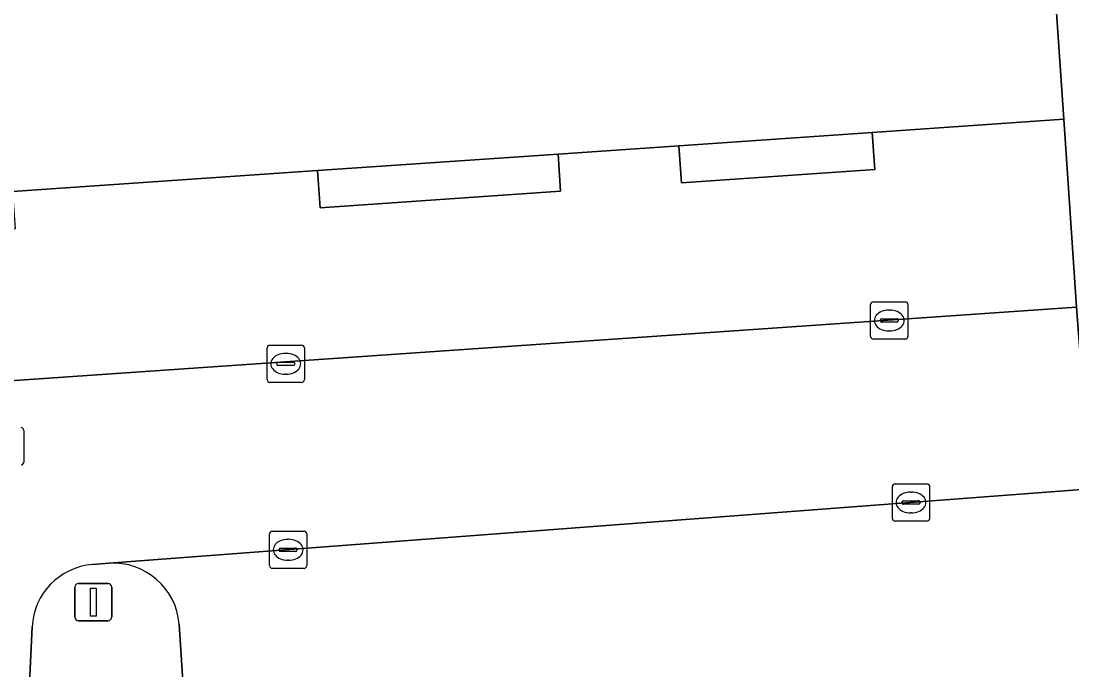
# Model space of a CAD drawing. Extents: x 161248 to 161848, y 384871 to 385383.
# Drawn here: x 161724.81 to 161753.01, y 385004.94 to 385022.34 of the extents above; entities that cross this region are included whole.
import ezdxf

# ---------------------------------------------------------------- set-up
doc = ezdxf.new("R2010")
doc.units = 0
for name, color, linetype in [('IMGEO_Kolk', 7, 'Continuous'), ('IMGEO_Lichtmast', 7, 'Continuous'), ('IMGEO_Pand', 7, 'Continuous'), ('IMGEO_Parkeervlak_open', 7, 'Continuous'), ('IMGEO_Rijbaan_lokaal_open', 7, 'Continuous'), ('IMGEO_Rioolput', 7, 'Continuous'), ('IMGEO_Voetpad_open', 7, 'Continuous')]:
    doc.layers.add(name, color=color, linetype=linetype)

msp = doc.modelspace()

# ---------------------------------------------------------------- linework, layer by layer
at = {"layer": 'IMGEO_Kolk'}
for p, q in [((161747.679, 385014.813), (161748.531, 385014.813)), ((161747.604, 385013.887), (161747.604, 385014.739)), ((161748.092, 385014.593), (161748.117, 385014.593)), ((161748.605, 385014.739), (161748.605, 385013.887)), ((161747.863, 385014.307), (161747.863, 385014.319)), ((161748.301, 385014.27), (161747.903, 385014.27)), ((161747.906, 385014.356), (161748.304, 385014.356)), ((161748.347, 385014.319), (161748.347, 385014.307)), ((161748.115, 385014.033), (161748.09, 385014.033)), ((161748.531, 385013.813), (161747.679, 385013.813)), ((161731.413, 385012.726), (161731.413, 385013.578)), ((161731.488, 385013.652), (161732.34, 385013.652)), ((161731.901, 385013.432), (161731.926, 385013.432)), ((161732.414, 385013.578), (161732.414, 385012.726)), ((161731.672, 385013.146), (161731.672, 385013.158)), ((161732.11, 385013.109), (161731.712, 385013.109)), ((161731.715, 385013.195), (161732.113, 385013.195)), ((161732.156, 385013.158), (161732.156, 385013.146)), ((161731.924, 385012.872), (161731.899, 385012.872)), ((161732.34, 385012.652), (161731.488, 385012.652)), ((161748.187, 385009.008), (161748.187, 385009.86)), ((161748.262, 385009.934), (161749.114, 385009.934)), ((161749.188, 385009.86), (161749.188, 385009.008)), ((161748.446, 385009.428), (161748.446, 385009.44)), ((161748.489, 385009.477), (161748.887, 385009.477)), ((161748.675, 385009.714), (161748.7, 385009.714)), ((161748.93, 385009.44), (161748.93, 385009.428)), ((161748.884, 385009.391), (161748.486, 385009.391)), ((161749.114, 385008.934), (161748.262, 385008.934)), ((161748.698, 385009.154), (161748.673, 385009.154)), ((161731.553, 385008.666), (161732.405, 385008.666)), ((161731.478, 385007.74), (161731.478, 385008.592)), ((161731.966, 385008.446), (161731.991, 385008.446)), ((161732.479, 385008.592), (161732.479, 385007.74)), ((161731.737, 385008.16), (161731.737, 385008.172)), ((161732.175, 385008.123), (161731.777, 385008.123)), ((161731.78, 385008.209), (161732.178, 385008.209)), ((161732.221, 385008.172), (161732.221, 385008.16)), ((161731.989, 385007.886), (161731.964, 385007.886)), ((161732.405, 385007.666), (161731.553, 385007.666))]:
    msp.add_line(p, q, dxfattribs=at)
for points in [[(161747.679, 385014.813), (161748.531, 385014.813)], [(161747.604, 385013.887), (161747.604, 385014.739)], [(161748.605, 385014.739), (161748.605, 385013.887)], [(161748.531, 385013.813), (161747.679, 385013.813)], [(161731.413, 385012.726), (161731.413, 385013.578)], [(161731.488, 385013.652), (161732.34, 385013.652)], [(161732.414, 385013.578), (161732.414, 385012.726)], [(161732.34, 385012.652), (161731.488, 385012.652)], [(161748.187, 385009.008), (161748.187, 385009.86)], [(161748.262, 385009.934), (161749.114, 385009.934)], [(161749.188, 385009.86), (161749.188, 385009.008)], [(161749.114, 385008.934), (161748.262, 385008.934)], [(161731.553, 385008.666), (161732.405, 385008.666)], [(161731.478, 385007.74), (161731.478, 385008.592)], [(161732.479, 385008.592), (161732.479, 385007.74)], [(161732.405, 385007.666), (161731.553, 385007.666)]]:
    msp.add_lwpolyline(points, dxfattribs=at)
for centre, radius, start, end in [((161747.681, 385014.737), 0.0765, 91.552, 178.448), ((161747.681, 385014.737), 0.0765, 91.552, 178.448), ((161748.529, 385014.737), 0.0765, 1.552, 88.448), ((161748.529, 385014.737), 0.0765, 1.552, 88.448), ((161747.903, 385014.316), 0.0403, 85.8775, 175.7526), ((161747.9, 385014.306), 0.0366, 178.938, 274.7102), ((161748.304, 385014.313), 0.043, 264.8664, 352.4533), ((161748.308, 385014.318), 0.0386, 1.7309, 96.639), ((161747.681, 385013.889), 0.0765, 181.552, 268.448), ((161747.681, 385013.889), 0.0765, 181.552, 268.448), ((161748.529, 385013.889), 0.0765, 271.552, 358.448), ((161748.529, 385013.889), 0.0765, 271.552, 358.448), ((161731.49, 385013.576), 0.0765, 91.552, 178.448), ((161731.49, 385013.576), 0.0765, 91.552, 178.448), ((161732.338, 385013.576), 0.0765, 1.552, 88.448), ((161732.338, 385013.576), 0.0765, 1.552, 88.448), ((161731.712, 385013.155), 0.0403, 85.8775, 175.7526), ((161731.709, 385013.145), 0.0366, 178.938, 274.7102), ((161732.113, 385013.152), 0.043, 264.8664, 352.4533), ((161732.117, 385013.157), 0.0386, 1.7309, 96.639), ((161731.49, 385012.728), 0.0765, 181.552, 268.448), ((161731.49, 385012.728), 0.0765, 181.552, 268.448), ((161732.338, 385012.728), 0.0765, 271.552, 358.448), ((161732.338, 385012.728), 0.0765, 271.552, 358.448), ((161748.264, 385009.858), 0.0765, 91.552, 178.448), ((161748.264, 385009.858), 0.0765, 91.552, 178.448), ((161749.112, 385009.858), 0.0765, 1.552, 88.448), ((161749.112, 385009.858), 0.0765, 1.552, 88.448), ((161748.486, 385009.437), 0.0403, 85.8775, 175.7526), ((161748.891, 385009.439), 0.0386, 1.7309, 96.639), ((161748.483, 385009.427), 0.0366, 178.938, 274.7102), ((161748.887, 385009.434), 0.043, 264.8664, 352.4533), ((161748.264, 385009.01), 0.0765, 181.552, 268.448), ((161748.264, 385009.01), 0.0765, 181.552, 268.448), ((161749.112, 385009.01), 0.0765, 271.552, 358.448), ((161749.112, 385009.01), 0.0765, 271.552, 358.448), ((161731.555, 385008.59), 0.0765, 91.552, 178.448), ((161731.555, 385008.59), 0.0765, 91.552, 178.448), ((161732.403, 385008.59), 0.0765, 1.552, 88.448), ((161732.403, 385008.59), 0.0765, 1.552, 88.448), ((161731.777, 385008.169), 0.0403, 85.8775, 175.7526), ((161731.774, 385008.159), 0.0366, 178.938, 274.7102), ((161732.178, 385008.166), 0.043, 264.8664, 352.4533), ((161732.182, 385008.171), 0.0386, 1.7309, 96.639), ((161731.555, 385007.742), 0.0765, 181.552, 268.448), ((161731.555, 385007.742), 0.0765, 181.552, 268.448), ((161732.403, 385007.742), 0.0765, 271.552, 358.448), ((161732.403, 385007.742), 0.0765, 271.552, 358.448)]:
    msp.add_arc(centre, radius, start, end, dxfattribs=at)
for centre, major_axis, ratio, start_param, end_param in [((161748.091, 385014.313), (-0.387, 0.002), 0.722429, 4.712389, 7.853982), ((161748.116, 385014.313), (-0.39, 0.002), 0.717154, 1.570796, 4.712389), ((161731.9, 385013.152), (-0.387, 0.002), 0.722429, 4.712389, 7.853982), ((161731.925, 385013.152), (-0.39, 0.002), 0.717154, 1.570796, 4.712389), ((161748.674, 385009.434), (-0.387, 0.002), 0.722429, 4.712389, 7.853982), ((161748.699, 385009.434), (-0.39, 0.002), 0.717154, 1.570796, 4.712389), ((161731.965, 385008.166), (-0.387, 0.002), 0.722429, 4.712389, 7.853982), ((161731.99, 385008.166), (-0.39, 0.002), 0.717154, 1.570796, 4.712389)]:
    msp.add_ellipse(centre, major_axis=major_axis, ratio=ratio, start_param=start_param, end_param=end_param, dxfattribs=at)
at = {"layer": 'IMGEO_Lichtmast'}
for p, q in [((161726.356, 385007.264), (161727.146, 385007.264)), ((161727.146, 385007.264), (161726.356, 385007.264)), ((161726.256, 385006.364), (161726.256, 385007.164)), ((161726.256, 385007.164), (161726.256, 385006.364)), ((161727.246, 385007.164), (161727.246, 385006.364)), ((161727.246, 385006.364), (161727.246, 385007.164)), ((161727.146, 385006.264), (161726.356, 385006.264)), ((161726.356, 385006.264), (161727.146, 385006.264))]:
    msp.add_line(p, q, dxfattribs=at)
msp.add_lwpolyline([(161726.676, 385007.139), (161726.826, 385007.139), (161726.826, 385006.389), (161726.676, 385006.389), (161726.676, 385007.139)], dxfattribs=at)
for centre, start, end in [((161726.356, 385007.164), 90, 180), ((161726.356, 385007.164), 90, 180), ((161727.146, 385007.164), 0, 90), ((161727.146, 385007.164), 360, 90), ((161726.356, 385006.364), 180, 270), ((161726.356, 385006.364), 180, 270), ((161727.146, 385006.364), 270, 0), ((161727.146, 385006.364), 270, 0)]:
    msp.add_arc(centre, 0.1, start, end, dxfattribs=at)
at = {"layer": 'IMGEO_Pand'}
msp.add_lwpolyline([(161751.957, 385031.79), (161751.933, 385032.139), (161748.382, 385031.895), (161748.302, 385033.074), (161740.116, 385032.512), (161740.196, 385031.334), (161739.938, 385031.316), (161738.121, 385031.192), (161735.078, 385030.983), (161733.843, 385030.898), (161718.617, 385029.853), (161718.317, 385029.832), (161719.17, 385017.398), (161724.584, 385017.77), (161732.765, 385018.331), (161739.219, 385018.774), (161742.462, 385018.996), (161747.65, 385019.352), (161752.787, 385019.705)], close=True, dxfattribs=at)
at = {"layer": 'IMGEO_Parkeervlak_open'}
for points in [[(161717.78, 385012.234), (161753.13, 385014.672), (161752.787, 385019.705), (161747.65, 385019.352), (161747.719, 385018.356), (161742.531, 385018), (161742.462, 385018.996), (161739.219, 385018.774), (161739.288, 385017.777), (161732.834, 385017.334), (161732.765, 385018.331), (161724.584, 385017.77), (161724.653, 385016.773), (161719.238, 385016.402), (161719.37, 385014.49)], [(161753.502, 385009.8), (161727.175, 385007.803)], [(161729.054, 385006.172), (161729.272, 385002.847), (161753.839, 385004.668), (161753.502, 385009.8)]]:
    msp.add_lwpolyline(points, dxfattribs=at)
for points in [[(161742.531, 385018), (161747.719, 385018.356), (161747.65, 385019.352), (161742.462, 385018.996)], [(161732.834, 385017.334), (161739.288, 385017.777), (161739.219, 385018.774), (161732.765, 385018.331)]]:
    msp.add_lwpolyline(points, close=True, dxfattribs=at)
msp.add_arc((161727.283, 385006.03), 1.777, 4.5995, 93.4836, dxfattribs=at)
at = {"layer": 'IMGEO_Rijbaan_lokaal_open'}
for points in [[(161726.733, 385007.769), (161727.175, 385007.803), (161753.502, 385009.8), (161753.13, 385014.672), (161717.78, 385012.234), (161708.126, 385011.568), (161708.118, 385006.55), (161717.513, 385007.158)], [(161724.835, 385000), (161724.942, 385002.526), (161725.111, 385006.097)]]:
    msp.add_lwpolyline(points, dxfattribs=at)
msp.add_arc((161726.865, 385006.018), 1.756, 94.3088, 177.4305, dxfattribs=at)
at = {"layer": 'IMGEO_Rioolput'}
msp.add_line((161724.886, 385011.367), (161724.886, 385010.515), dxfattribs=at)
msp.add_lwpolyline([(161724.886, 385011.367), (161724.886, 385010.515)], dxfattribs=at)
for centre, start, end in [((161724.81, 385011.365), 1.552, 88.448), ((161724.81, 385011.365), 1.552, 88.448), ((161724.81, 385010.517), 271.552, 358.448), ((161724.81, 385010.517), 271.552, 358.448)]:
    msp.add_arc(centre, 0.0765, start, end, dxfattribs=at)
at = {"layer": 'IMGEO_Voetpad_open'}
for points in [[(161756.449, 385000), (161754.046, 385032.285), (161753.631, 385037.858), (161752.677, 385037.632), (161751.525, 385037.552), (161751.565, 385037.026), (161752.563, 385037.102), (161752.929, 385032.208), (161752.955, 385031.859), (161751.957, 385031.79), (161752.787, 385019.705), (161753.13, 385014.672), (161753.502, 385009.8), (161753.839, 385004.668)], [(161727.175, 385007.803), (161726.733, 385007.769)], [(161725.111, 385006.097), (161724.942, 385002.526), (161729.272, 385002.847), (161729.054, 385006.172)]]:
    msp.add_lwpolyline(points, dxfattribs=at)
for centre, radius, start, end in [((161726.865, 385006.018), 1.756, 94.3088, 177.4305), ((161727.283, 385006.03), 1.777, 4.5995, 93.4836)]:
    msp.add_arc(centre, radius, start, end, dxfattribs=at)

doc.saveas('drawing.dxf')
